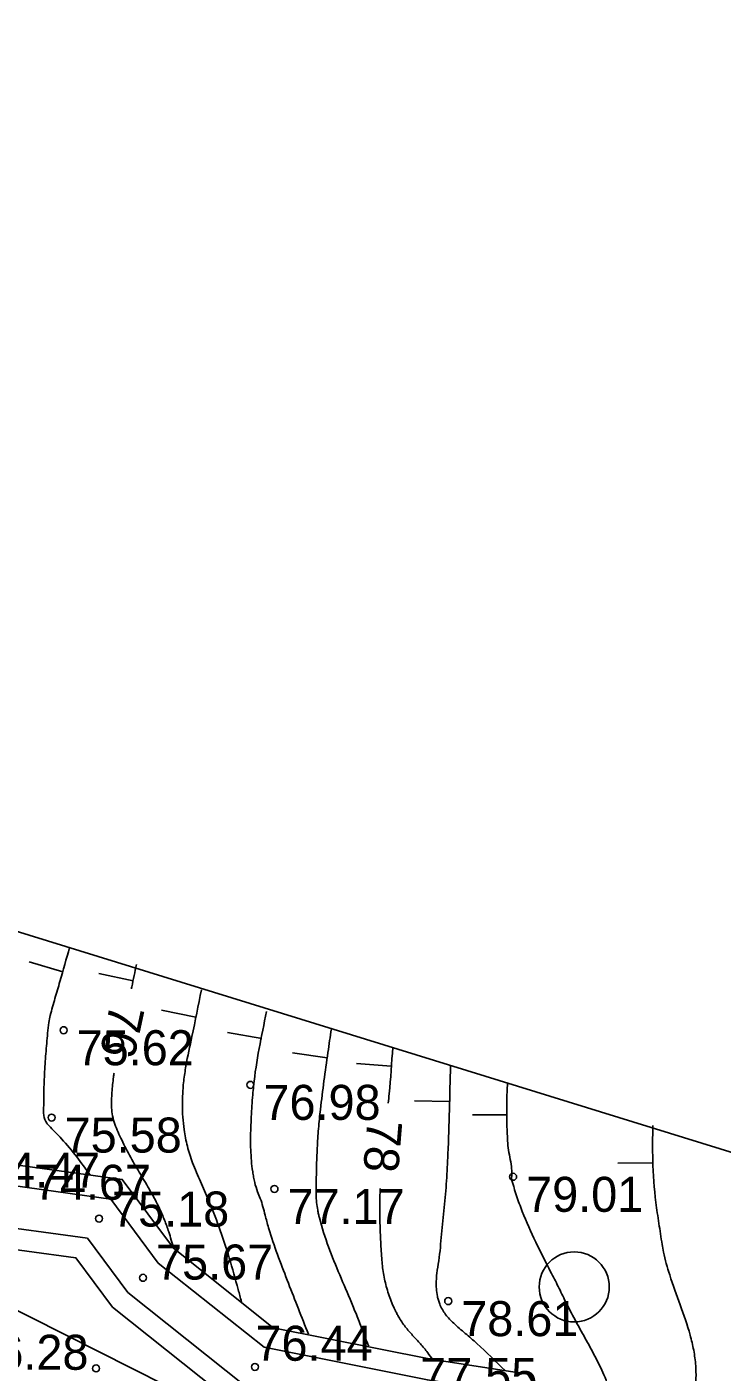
# Model space of a CAD drawing. Extents: x 576692 to 577659, y 273254 to 273799.
# Drawn here: x 577271.68 to 577281.61, y 273429.28 to 273448.49 of the extents above; entities that cross this region are included whole.
import ezdxf

# ---------------------------------------------------------------- set-up
doc = ezdxf.new("R2010")
doc.units = 0
for name, color, linetype in [('CELI_TAKA_####_####_#', 7, 'Continuous'), ('ELEK_VADP_ZSPR_TKST_#', 7, 'Continuous'), ('GAZE_ELEM_####_####_#', 7, 'Continuous'), ('GEOD_ELEM_####_TKST_#', 7, 'Continuous'), ('GEOD_SITP_####_TKST_#', 7, 'Continuous'), ('HIDT_REZV_####_TKST_#', 7, 'Continuous'), ('Level 60', 7, 'Continuous'), ('LKAN_ELEM_PAST_TKST_#', 7, 'Continuous'), ('RELJ_ELEM_####_####_#', 7, 'Continuous'), ('RELJ_HORZ_PAMT_####_#', 7, 'Continuous'), ('SAKT_ELEM_####_####_#', 7, 'Continuous')]:
    doc.layers.add(name, color=color, linetype=linetype)

msp = doc.modelspace()

# ---------------------------------------------------------------- linework, layer by layer
at = {"layer": 'CELI_TAKA_####_####_#'}
msp.add_lwpolyline([(577175.353, 273468.597), (577186.541, 273460.401), (577209.755, 273452.336), (577213.035, 273463.823), (577248.138, 273456.832), (577262.689, 273443.249), (577269.097, 273442.704), (577268.898, 273436.394), (577301.349, 273426.359), (577308.434, 273412.519), (577319.001, 273409.126), (577359.322, 273426.883), (577382.525, 273495.967), (577376.088, 273498.638), (577384.502, 273518.904), (577411.715, 273507.613), (577405.2, 273487.348), (577452.189, 273444.346)], dxfattribs=at)
at = {"layer": 'GAZE_ELEM_####_####_#'}
msp.add_line((577277.172, 273427.331), (577269.608, 273431.136), dxfattribs=at)
at = {"layer": 'GEOD_ELEM_####_TKST_#'}
for p, q in [((577272.709, 273434.973), (577273.198, 273434.868)), ((577276.389, 273433.69), (577276.887, 273433.652))]:
    msp.add_line(p, q, dxfattribs=at)
for points in [[(577273.174, 273434.756), (577273.18, 273434.785), (577273.248, 273435.104)], [(577276.908, 273433.92), (577276.857, 273433.259), (577276.843, 273433.124)], [(577273.779, 273431.053), (577273.708, 273431.286), (577273.647, 273431.455), (577273.576, 273431.621), (577273.445, 273431.869), (577273.305, 273432.108), (577273.165, 273432.348), (577273.036, 273432.598), (577272.939, 273432.825), (577272.906, 273432.941), (577272.892, 273433.059), (577272.897, 273433.278), (577272.919, 273433.497), (577272.927, 273433.553)], [(577276.729, 273431.903), (577276.723, 273431.71), (577276.724, 273431.443), (577276.734, 273431.177), (577276.75, 273430.91), (577276.775, 273430.693), (577276.823, 273430.48), (577276.895, 273430.272), (577276.94, 273430.17), (577276.966, 273430.12), (577276.979, 273430.095), (577276.993, 273430.07), (577277.086, 273429.932), (577277.192, 273429.808), (577277.302, 273429.688), (577277.356, 273429.626), (577277.407, 273429.561), (577277.48, 273429.466)]]:
    msp.add_spline(points, degree=3, dxfattribs=at)
at = {"layer": 'GEOD_SITP_####_TKST_#'}
for p, q in [((577271.715, 273435.141), (577272.195, 273435)), ((577273.606, 273434.453), (577274.096, 273434.353)), ((577274.546, 273434.134), (577275.039, 273434.048)), ((577275.476, 273433.84), (577275.971, 273433.77)), ((577277.218, 273433.159), (577277.717, 273433.145)), ((577278.045, 273432.958), (577278.545, 273432.958)), ((577280.122, 273432.266), (577280.622, 273432.271))]:
    msp.add_line(p, q, dxfattribs=at)
for points in [[(577272.586, 273432.098), (577272.397, 273432.355), (577272.178, 273432.613), (577271.994, 273432.807), (577271.968, 273432.836), (577271.925, 273432.947), (577271.923, 273433.094), (577271.924, 273433.241), (577271.934, 273433.535), (577271.953, 273433.83), (577271.978, 273434.123), (577271.994, 273434.276), (577272.016, 273434.376), (577272.083, 273434.619), (577272.154, 273434.861), (577272.291, 273435.346)], [(577274.175, 273434.744), (577274.039, 273434.075), (577273.954, 273433.654), (577273.922, 273433.441), (577273.912, 273433.333), (577273.906, 273433.226), (577273.903, 273433.106), (577273.928, 273432.746), (577273.975, 273432.508), (577274.049, 273432.273), (577274.105, 273432.136), (577274.163, 273432.003), (577274.221, 273431.872), (577274.277, 273431.74), (577274.424, 273431.362), (577274.572, 273430.915), (577274.7, 273430.462), (577274.747, 273430.291)], [(577275.106, 273434.433), (577274.92, 273433.369), (577274.908, 273433.242), (577274.887, 273432.929), (577274.877, 273432.615), (577274.889, 273432.301), (577274.907, 273432.145), (577274.92, 273432.067), (577274.936, 273431.989), (577274.978, 273431.858), (577275.016, 273431.762), (577275.053, 273431.645), (577275.085, 273431.525), (577275.133, 273431.346), (577275.151, 273431.287), (577275.278, 273430.918), (577275.417, 273430.553), (577275.703, 273429.826)], [(577276.031, 273434.186), (577275.982, 273433.846), (577275.875, 273433.035), (577275.847, 273432.759), (577275.829, 273432.483), (577275.819, 273432.206), (577275.813, 273431.929), (577275.813, 273431.818), (577275.821, 273431.706), (577275.836, 273431.595), (577275.847, 273431.54), (577275.86, 273431.485), (577275.991, 273431.071), (577276.15, 273430.672), (577276.318, 273430.278), (577276.398, 273430.08), (577276.437, 273429.98), (577276.474, 273429.88), (577276.517, 273429.769), (577276.564, 273429.655)], [(577277.732, 273433.658), (577277.696, 273432.398), (577277.676, 273432.015), (577277.644, 273431.633), (577277.605, 273431.252), (577277.565, 273430.871), (577277.538, 273430.693), (577277.529, 273430.584), (577277.531, 273430.474), (577277.546, 273430.365), (577277.56, 273430.31), (577277.579, 273430.256), (577277.663, 273430.106), (577277.778, 273429.982), (577277.86, 273429.907), (577277.944, 273429.836), (577278.027, 273429.765), (577278.11, 273429.691), (577278.511, 273429.305)], [(577279.963, 273427.47), (577279.986, 273427.589), (577280.002, 273427.709), (577280.014, 273427.83), (577280.024, 273427.952), (577280.047, 273428.277), (577280.052, 273428.608), (577280.019, 273428.934), (577279.98, 273429.092), (577279.924, 273429.245), (577279.794, 273429.513), (577279.653, 273429.773), (577279.511, 273430.03), (577279.376, 273430.291), (577279.271, 273430.505), (577279.163, 273430.717), (577278.95, 273431.141), (577278.758, 273431.577), (577278.676, 273431.802), (577278.64, 273431.917), (577278.623, 273431.975), (577278.607, 273432.034), (577278.606, 273432.071), (577278.607, 273432.079), (577278.608, 273432.085), (577278.608, 273432.151), (577278.602, 273432.218), (577278.58, 273432.351), (577278.557, 273432.484), (577278.545, 273432.618), (577278.545, 273433.41)], [(577280.974, 273426.076), (577281.013, 273426.386), (577281.029, 273426.639), (577281.035, 273426.718), (577281.059, 273427.075), (577281.077, 273427.433), (577281.096, 273427.79), (577281.122, 273428.146), (577281.146, 273428.358), (577281.173, 273428.57), (577281.201, 273428.782), (577281.224, 273428.994), (577281.238, 273429.184), (577281.239, 273429.279), (577281.235, 273429.374), (577281.206, 273429.596), (577281.155, 273429.813), (577281.013, 273430.242), (577280.863, 273430.671), (577280.775, 273430.998), (577280.755, 273431.108), (577280.709, 273431.407), (577280.666, 273431.706), (577280.622, 273432.307), (577280.622, 273432.804)]]:
    msp.add_spline(points, degree=3, dxfattribs=at)
at = {"layer": 'Level 60'}
for points in [[(577271.099, 273432.302), (577273.044, 273432.035), (577273.776, 273431.051), (577275.199, 273429.918), (577277.454, 273429.467), (577278.839, 273429.256), (577279.791, 273427.671), (577280.402, 273426.935)], [(577271.068, 273432.004), (577272.879, 273431.755), (577273.558, 273430.84), (577275.069, 273429.638), (577277.402, 273429.172), (577278.655, 273428.98), (577279.545, 273427.497), (577280.171, 273426.744)], [(577271.006, 273431.406), (577272.547, 273431.195), (577273.124, 273430.42), (577274.809, 273429.078), (577277.298, 273428.58), (577278.285, 273428.43), (577279.055, 273427.149), (577279.709, 273426.36)], [(577270.975, 273431.108), (577272.382, 273430.915), (577272.906, 273430.209), (577274.679, 273428.798), (577277.246, 273428.285), (577278.101, 273428.154), (577278.809, 273426.975), (577279.478, 273426.169)]]:
    msp.add_lwpolyline(points, dxfattribs=at)
at = {"layer": 'LKAN_ELEM_PAST_TKST_#'}
msp.add_circle((577279.5, 273430.5), 0.5, dxfattribs=at)
at = {"layer": 'RELJ_ELEM_####_####_#'}
for centre in [(577272.207, 273434.165), (577274.875, 273433.385), (577272.035, 273432.918), (577278.627, 273432.072), (577275.218, 273431.899), (577272.713, 273431.475), (577273.341, 273430.63), (577277.7, 273430.297), (577272.67, 273429.337), (577274.939, 273429.358)]:
    msp.add_circle(centre, 0.05, dxfattribs=at)
at = {"layer": 'SAKT_ELEM_####_####_#'}
msp.add_spline([(577271.865, 273411.314), (577271.356, 273411.762), (577270.386, 273413.187), (577269.582, 273414.421), (577269.326, 273415.268), (577268.836, 273416.292), (577268.611, 273416.813), (577268.507, 273417.08), (577268.41, 273417.351), (577268.214, 273418.091), (577268.098, 273418.843), (577268.018, 273419.599), (577267.98, 273419.976), (577267.935, 273420.353), (577267.892, 273420.69), (577267.854, 273421.029), (577267.799, 273421.711), (577267.786, 273422.392), (577267.799, 273422.731), (577267.812, 273422.899), (577267.829, 273423.067), (577267.964, 273423.251), (577268.232, 273423.352), (577268.511, 273423.452), (577268.679, 273423.63), (577269.107, 273425.086), (577269.528, 273426.545), (577269.618, 273426.866), (577269.417, 273427.262), (577268.952, 273427.849), (577268.905, 273427.897), (577268.854, 273427.942), (577268.805, 273427.987), (577268.758, 273428.037), (577268.485, 273428.429), (577268.275, 273428.859), (577268.128, 273429.306), (577268.338, 273430.369), (577268.822, 273431.753)], degree=3, dxfattribs=at)

# ---------------------------------------------------------------- texts
at = {"layer": 'ELEK_VADP_ZSPR_TKST_#'}
for s, p in [(' 74.47', (577270.87, 273431.918)), (' 74.67', (577271.596, 273431.744)), (' 75.18', (577272.713, 273431.362)), (' 75.67', (577273.341, 273430.605)), (' 76.44', (577274.761, 273429.446)), (' 77.55', (577277.113, 273428.987))]:
    msp.add_text(s, height=0.5, dxfattribs=at).set_placement(p)
at = {"layer": 'HIDT_REZV_####_TKST_#'}
for s, p in [(' 75.62', (577272.207, 273433.665)), (' 76.98', (577274.875, 273432.885)), (' 75.58', (577272.035, 273432.418)), (' 79.01', (577278.627, 273431.572)), (' 77.17', (577275.218, 273431.399)), (' 78.61', (577277.7, 273429.797)), (' 76.28', (577270.703, 273429.317))]:
    msp.add_text(s, height=0.5, dxfattribs=at).set_placement(p)
at = {"layer": 'RELJ_HORZ_PAMT_####_#'}
for s, rotation, p in [('76', 257.8667, (577272.877, 273434.564)), ('78', 265.2506, (577276.547, 273432.898))]:
    msp.add_text(s, height=0.5, rotation=rotation, dxfattribs=at).set_placement(p)

doc.saveas('drawing.dxf')
